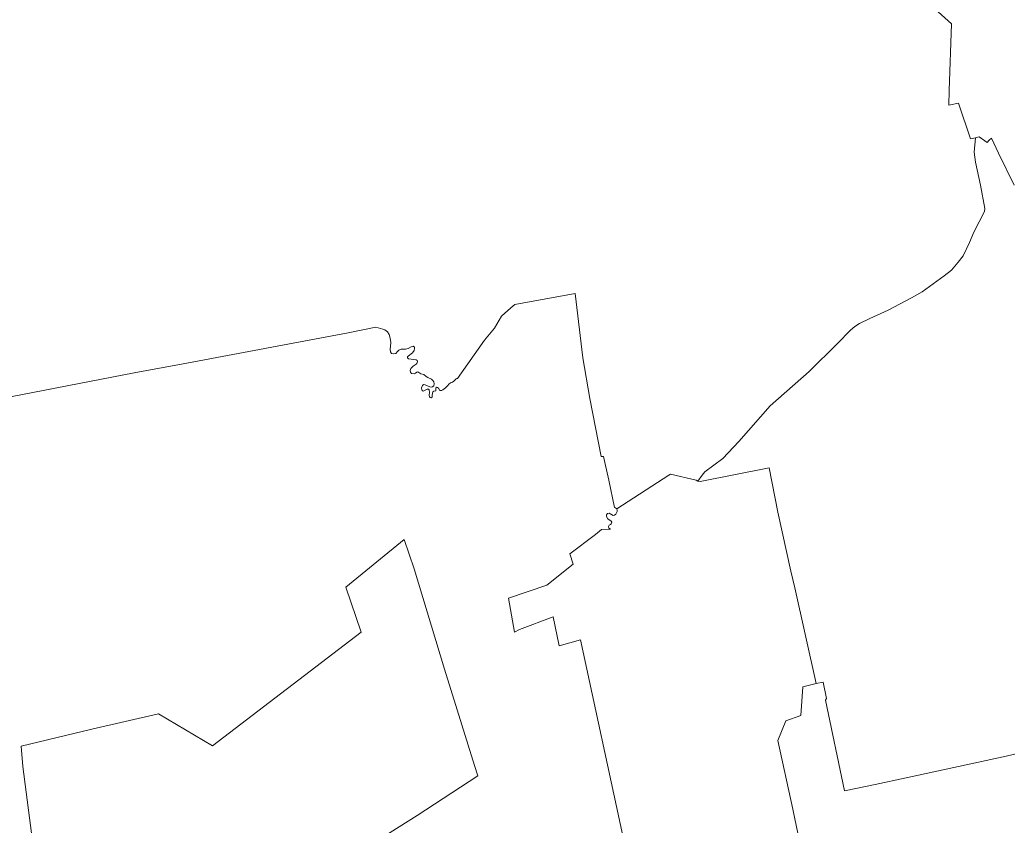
# Model space of a CAD drawing. Extents: x 369010 to 735936, y 6377141 to 6616555.
# Drawn here: x 539957 to 548269, y 6441395 to 6448170 of the extents above; entities that cross this region are included whole.
import ezdxf

# ---------------------------------------------------------------- set-up
doc = ezdxf.new("R2010")
doc.units = 0
doc.header["$LTSCALE"] = 40
doc.layers.add('3', color=7, linetype='Continuous', lineweight=13)

msp = doc.modelspace()

# ---------------------------------------------------------------- linework, layer by layer
at = {"layer": '3'}
for points in [[(544850.09, 6444495.49), (544869.95, 6444497.8), (544881.21, 6444446.5), (544915.47, 6444296.88), (544961.64, 6444068.82), (544971.74, 6444065.51), (544983.16, 6444055.58), (545419.43, 6444340.41), (545434.65, 6444348.02), (545651.63, 6444297.21), (545665.2, 6444290.59), (545701.28, 6444340.58), (545723.62, 6444367.55), (545873.57, 6444479.1), (546008.79, 6444622.26), (546274.42, 6444922.32), (546600.46, 6445211.29), (546839.78, 6445447.14), (546949.35, 6445559.68), (546985.76, 6445589.63), (547025.15, 6445615.78), (547111.87, 6445657.16), (547265.46, 6445726.67), (547462.91, 6445830.44), (547552.28, 6445881.91), (547738.97, 6446016.64), (547799.21, 6446065.46), (547854.82, 6446132.49), (547898.68, 6446185.95), (547951.14, 6446297.99), (547987.22, 6446384.55), (548077.75, 6446558.16), (548080.24, 6446583.98), (548044.16, 6446778.95), (548001.12, 6446972.75), (547990.7, 6447056.83), (548001.12, 6447176.82), (547958.26, 6447167.55), (547857.96, 6447469.59), (547776.54, 6447451.55), (547779.18, 6447576.34), (547798.71, 6448135.42), (547630.89, 6448289.01)], [(547630.89, 6448289.01), (547798.71, 6448135.42), (547779.18, 6447576.34), (547776.54, 6447451.55), (547857.96, 6447469.59), (547958.26, 6447167.55), (548001.12, 6447176.82), (548033.73, 6447186.58), (548078.75, 6447152.82), (548099.93, 6447137.26), (548115.82, 6447158.45), (548137, 6447175.16), (548194.93, 6447048.72), (548328.33, 6446779.77)], [(548328.33, 6446779.77), (548194.93, 6447048.72), (548137, 6447175.16), (548115.82, 6447158.45), (548099.93, 6447137.26), (548078.75, 6447152.82), (548033.73, 6447186.58), (548001.12, 6447176.82), (547990.7, 6447056.83), (548001.12, 6446972.75), (548044.16, 6446778.95), (548080.24, 6446583.98), (548077.75, 6446558.16), (547987.22, 6446384.55), (547951.14, 6446297.99), (547898.68, 6446185.95), (547854.82, 6446132.49), (547799.21, 6446065.46), (547738.97, 6446016.64), (547552.28, 6445881.91), (547462.91, 6445830.44), (547265.46, 6445726.67), (547111.87, 6445657.16), (547025.15, 6445615.78), (546985.76, 6445589.63), (546949.35, 6445559.68), (546839.78, 6445447.14), (546600.46, 6445211.29), (546274.42, 6444922.32), (546008.79, 6444622.26), (545873.57, 6444479.1), (545723.62, 6444367.55), (545701.28, 6444340.58), (545665.2, 6444290.59), (545683.57, 6444287.12), (546266.15, 6444400.32), (546337.97, 6444028.1), (546446.05, 6443531.26), (546479.81, 6443391.41), (546661.53, 6442587.56), (546718.3, 6442599.64), (546748.26, 6442462.44), (546739.49, 6442445.89), (546898.54, 6441685.73), (547156.56, 6441738.85), (547416.9, 6441792.97), (548259.64, 6441975.52), (548839.24, 6442112.4)], [(543013.99, 6445567.95), (543029.22, 6445561.17), (543052.39, 6445544.12), (543066.29, 6445522.27), (543075.73, 6445492.48), (543080.03, 6445454.75), (543075.39, 6445396.66), (543078.04, 6445377.13), (543086.98, 6445364.38), (543104.52, 6445361.07), (543121.4, 6445362.4), (543135.14, 6445380.44), (543147.39, 6445391.2), (543168.08, 6445400.3), (543203.66, 6445399.31), (543225.01, 6445404.6), (543251.49, 6445420.66), (543268.37, 6445424.79), (543278.8, 6445416.52), (543280.78, 6445405.93), (543275.49, 6445388.22), (543262.08, 6445369.18), (543225.67, 6445341.88), (543220.54, 6445334.59), (543221.2, 6445325.82), (543229.97, 6445319.37), (543293.36, 6445308.77), (543301.97, 6445303.81), (543304.45, 6445295.37), (543302.3, 6445285.27), (543292.87, 6445274.18), (543267.05, 6445256.48), (543249.34, 6445237.94), (543243.88, 6445220.73), (543246.36, 6445206.16), (543255.63, 6445195.07), (543278.14, 6445191.1), (543288.23, 6445196.73), (543298.16, 6445206.66), (543308.75, 6445208.31), (543332.75, 6445193.42), (543358.9, 6445187.63), (543376.61, 6445170.08), (543392.83, 6445162.3), (543423.95, 6445145.92), (543433.88, 6445137.31), (543442.98, 6445124.73), (543446.12, 6445107.03), (543441.49, 6445091.14), (543429.9, 6445081.87), (543420.64, 6445080.71), (543409.38, 6445083.52), (543368.01, 6445100.9), (543355.1, 6445102.72), (543347.15, 6445092.79), (543339.04, 6445074.59), (543340.2, 6445058.7), (543343.68, 6445051.58), (543352.78, 6445046.62), (543385.88, 6445062.34), (543396.64, 6445063.17), (543404.09, 6445056.55), (543404.42, 6445035.03), (543401.93, 6445012.03), (543405.41, 6444999.45), (543411.37, 6444992.17), (543419.97, 6444991.67), (543427.42, 6444996.47), (543428.41, 6445013.35), (543433.71, 6445041.15), (543442.15, 6445047.44), (543457.87, 6445049.93), (543460.03, 6445056.88), (543458.54, 6445067.47), (543460.52, 6445075.08), (543467.64, 6445079.06), (543474.26, 6445077.73), (543480.22, 6445072.6), (543492.8, 6445052.41), (543505.87, 6445052.57), (543518.45, 6445057.54), (543540.96, 6445074.09), (543545.76, 6445080.54), (543558.17, 6445090.14), (543570.25, 6445108.51), (543587.13, 6445120.1), (543600.21, 6445122.58), (543611.96, 6445129.37), (543629.83, 6445150.72), (543636.62, 6445154.19), (543642.08, 6445154.19), (543867.66, 6445474.78), (543953.06, 6445575.07), (544012.48, 6445675.86), (544091.26, 6445747.36), (544124.36, 6445774.5), (544631.3, 6445868.01), (544696.01, 6445327.15), (544754.43, 6444984.06), (544850.09, 6444495.49)], [(544928.21, 6443885.94), (544915.47, 6443893.55), (544913.48, 6443909.11), (544916.79, 6443919.37), (544928.38, 6443924), (544936.16, 6443929.8), (544939.3, 6443943.37), (544935.49, 6443953.63), (544907.03, 6443971.67), (544895.44, 6443992.36), (544895.44, 6444005.93), (544903.22, 6444017.68), (544917.45, 6444018.84), (544950.39, 6444001.46), (544963.3, 6444003.44), (544973.56, 6444012.38), (544986.47, 6444035.06), (544986.47, 6444046.64), (544983.16, 6444055.58), (544971.74, 6444065.51), (544961.64, 6444068.82), (544915.47, 6444296.88), (544881.21, 6444446.5), (544869.95, 6444497.8), (544850.09, 6444495.49), (544754.43, 6444984.06), (544696.01, 6445327.15), (544631.3, 6445868.01), (544124.36, 6445774.5), (544091.26, 6445747.36), (544012.48, 6445675.86), (543953.06, 6445575.07), (543867.66, 6445474.78), (543642.08, 6445154.19), (543636.62, 6445154.19), (543629.83, 6445150.72), (543611.96, 6445129.37), (543600.21, 6445122.58), (543587.13, 6445120.1), (543570.25, 6445108.51), (543558.17, 6445090.14), (543545.76, 6445080.54), (543540.96, 6445074.09), (543518.45, 6445057.54), (543505.87, 6445052.57), (543492.8, 6445052.41), (543480.22, 6445072.6), (543474.26, 6445077.73), (543467.64, 6445079.06), (543460.52, 6445075.08), (543458.54, 6445067.47), (543460.03, 6445056.88), (543457.87, 6445049.93), (543442.15, 6445047.44), (543433.71, 6445041.15), (543428.41, 6445013.35), (543427.42, 6444996.47), (543419.97, 6444991.67), (543411.37, 6444992.17), (543405.41, 6444999.45), (543401.93, 6445012.03), (543404.42, 6445035.03), (543404.09, 6445056.55), (543396.64, 6445063.17), (543385.88, 6445062.34), (543352.78, 6445046.62), (543343.68, 6445051.58), (543340.2, 6445058.7), (543339.04, 6445074.59), (543347.15, 6445092.79), (543355.1, 6445102.72), (543368.01, 6445100.9), (543409.38, 6445083.52), (543420.64, 6445080.71), (543429.9, 6445081.87), (543441.49, 6445091.14), (543446.12, 6445107.03), (543442.98, 6445124.73), (543433.88, 6445137.31), (543423.95, 6445145.92), (543392.83, 6445162.3), (543376.61, 6445170.08), (543358.9, 6445187.63), (543332.75, 6445193.42), (543308.75, 6445208.31), (543298.16, 6445206.66), (543288.23, 6445196.73), (543278.14, 6445191.1), (543255.63, 6445195.07), (543246.36, 6445206.16), (543243.88, 6445220.73), (543249.34, 6445237.94), (543267.05, 6445256.48), (543292.87, 6445274.18), (543302.3, 6445285.27), (543304.45, 6445295.37), (543301.97, 6445303.81), (543293.36, 6445308.77), (543229.97, 6445319.37), (543221.2, 6445325.82)], [(539501.34, 6444926.29), (540918.88, 6445200.87), (541333.13, 6445275.51), (542722.21, 6445537.5), (542954.91, 6445584.5), (543013.99, 6445567.95)], [(543104.52, 6445361.07), (543086.98, 6445364.38), (543078.04, 6445377.13), (543075.39, 6445396.66), (543080.03, 6445454.75), (543075.73, 6445492.48), (543066.29, 6445522.27), (543052.39, 6445544.12), (543029.22, 6445561.17), (543013.99, 6445567.95), (542954.91, 6445584.5), (542722.21, 6445537.5), (541333.13, 6445275.51), (540918.88, 6445200.87), (539501.34, 6444926.29)], [(543221.2, 6445325.82), (543220.54, 6445334.59), (543225.67, 6445341.88), (543262.08, 6445369.18), (543275.49, 6445388.22), (543280.78, 6445405.93), (543278.8, 6445416.52), (543268.37, 6445424.79), (543251.49, 6445420.66), (543225.01, 6445404.6), (543203.66, 6445399.31), (543168.08, 6445400.3), (543147.39, 6445391.2), (543135.14, 6445380.44), (543121.4, 6445362.4), (543104.52, 6445361.07)], [(545665.2, 6444290.59), (545651.63, 6444297.21), (545434.65, 6444348.02), (545419.43, 6444340.41), (544983.16, 6444055.58), (544986.47, 6444046.64), (544986.47, 6444035.06), (544973.56, 6444012.38), (544963.3, 6444003.44), (544950.39, 6444001.46), (544917.45, 6444018.84), (544903.22, 6444017.68), (544895.44, 6444005.93), (544895.44, 6443992.36), (544907.03, 6443971.67), (544935.49, 6443953.63), (544939.3, 6443943.37), (544936.16, 6443929.8), (544928.38, 6443924), (544916.79, 6443919.37), (544913.48, 6443909.11), (544915.47, 6443893.55), (544928.21, 6443885.94), (544853.24, 6443883.45), (544804.25, 6443839.43), (544587.27, 6443679.22), (544615.74, 6443591.34), (544393.47, 6443414.42), (544070.74, 6443305.85), (544122.37, 6443019.03), (544163.75, 6443042.36), (544447.75, 6443148.29), (544497.4, 6442905.33), (544676.48, 6442955.97), (545034.13, 6441306.39)], [(546611.88, 6440815.84), (546464.42, 6441530.81), (546337.48, 6442108.92), (546405.83, 6442273.1), (546532.44, 6442318.28), (546548.5, 6442559.26), (546661.53, 6442587.56), (546479.81, 6443391.41), (546446.05, 6443531.26), (546337.97, 6444028.1), (546266.15, 6444400.32), (545683.57, 6444287.12), (545665.2, 6444290.59)], [(545034.13, 6441306.39), (544676.48, 6442955.97), (544497.4, 6442905.33), (544447.75, 6443148.29), (544163.75, 6443042.36), (544122.37, 6443019.03), (544070.74, 6443305.85), (544393.47, 6443414.42), (544615.74, 6443591.34), (544587.27, 6443679.22), (544804.25, 6443839.43), (544853.24, 6443883.45), (544928.21, 6443885.94)], [(540068.19, 6441242.01), (539982.62, 6441889.79), (539969.71, 6442061.09), (540564.37, 6442203.09), (541123.77, 6442331.19), (541580.23, 6442063.74), (542830.78, 6443020.02), (542701.19, 6443397.37), (543191.58, 6443799.21), (543275.82, 6443551.45), (543531.36, 6442706.89), (543785.41, 6441897.41), (543814.04, 6441810.52), (543303.13, 6441478.35), (542696.22, 6441095.54)], [(542696.22, 6441095.54), (543303.13, 6441478.35), (543814.04, 6441810.52), (543785.41, 6441897.41), (543531.36, 6442706.89), (543275.82, 6443551.45), (543191.58, 6443799.21), (542701.19, 6443397.37), (542830.78, 6443020.02), (541580.23, 6442063.74), (541123.77, 6442331.19), (540564.37, 6442203.09), (539969.71, 6442061.09), (539982.62, 6441889.79), (540068.19, 6441242.01)], [(548839.24, 6442112.4), (548259.64, 6441975.52), (547416.9, 6441792.97), (547156.56, 6441738.85), (546898.54, 6441685.73), (546739.49, 6442445.89), (546748.26, 6442462.44), (546718.3, 6442599.64), (546661.53, 6442587.56)], [(546661.53, 6442587.56), (546548.5, 6442559.26), (546532.44, 6442318.28), (546405.83, 6442273.1), (546337.48, 6442108.92), (546464.42, 6441530.81), (546611.88, 6440815.84)]]:
    msp.add_lwpolyline(points, dxfattribs=at)

doc.saveas('drawing.dxf')
